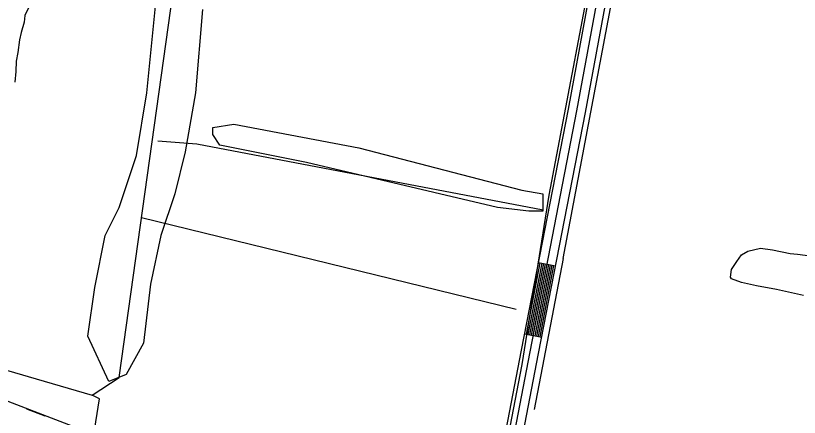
# Model space of a CAD drawing. Extents: x 3250478 to 3288318, y 788638 to 816472.
# Drawn here: x 3255004 to 3256355, y 803986 to 804678 of the extents above; entities that cross this region are included whole.
import ezdxf

# ---------------------------------------------------------------- set-up
doc = ezdxf.new("R2010")
doc.units = 0
for name, color, linetype in [('V-ROAD-CNTR', 7, 'Continuous'), ('V-SITE-VEGE', 7, 'Continuous'), ('V-TOPO-SHOR', 7, 'Continuous'), ('V-UTIL-LINE', 7, 'Continuous')]:
    doc.layers.add(name, color=color, linetype=linetype)

msp = doc.modelspace()

# ---------------------------------------------------------------- linework, layer by layer
at = {"layer": 'V-ROAD-CNTR'}
for p, q in [((3255905.5, 804252.8), (3255934.9, 804247.1)), ((3255881.6, 804130.1), (3255911.1, 804124.4))]:
    msp.add_line(p, q, dxfattribs=at)
for points in [[(3255286.8, 801011.4), (3255501.5, 802098.2), (3255653.6, 802872.8), (3255791.3, 803582.8), (3255890.8, 804098.8), (3255971.6, 804514.4), (3256065.6, 805024.8), (3256119, 805300.9)], [(3255776.6, 803585.6), (3255876.1, 804101.7), (3255956.9, 804517.2), (3256050.9, 805027.6)], [(3255806.1, 803579.9), (3255905.6, 804096), (3255986.3, 804511.6), (3256080.4, 805022)], [(3255884.6, 804129.6), (3255908.4, 804252.3)], [(3255887.5, 804129), (3255911.4, 804251.7)], [(3255890.5, 804128.4), (3255914.3, 804251.1)], [(3255893.4, 804127.8), (3255917.3, 804250.6)], [(3255896.4, 804127.3), (3255920.2, 804250)], [(3255899.3, 804126.7), (3255923.2, 804249.4)], [(3255902.3, 804126.1), (3255926.1, 804248.8)], [(3255905.2, 804125.6), (3255929, 804248.3)], [(3255908.2, 804125), (3255932, 804247.7)]]:
    msp.add_lwpolyline(points, dxfattribs=at)
at = {"layer": 'V-SITE-VEGE'}
for p, q in [((3256266, 804272.7), (3256288.1, 804277.7)), ((3256288.1, 804277.7), (3256308.7, 804274.8)), ((3256247.2, 804255), (3256255, 804266.2)), ((3256255, 804266.2), (3256266, 804272.7)), ((3256308.7, 804274.8), (3256338.9, 804268.8)), ((3256338.9, 804268.8), (3256351.5, 804267.3)), ((3256351.5, 804267.3), (3256373.7, 804264.4)), ((3256237.9, 804240.7), (3256247.2, 804255)), ((3256236.4, 804228), (3256237.9, 804240.7)), ((3256238, 804224.8), (3256236.4, 804228)), ((3256255.5, 804218.7), (3256238, 804224.8)), ((3256280.9, 804212.7), (3256255.5, 804218.7)), ((3256315.8, 804206.7), (3256280.9, 804212.7)), ((3256336.5, 804202.2), (3256315.8, 804206.7)), ((3256361.9, 804196.2), (3256336.5, 804202.2))]:
    msp.add_line(p, q, dxfattribs=at)
for points in [[(3255326.1, 804689.2), (3255314.1, 804545.4), (3255296.1, 804443.5), (3255278.2, 804371.6), (3255254.2, 804299.7), (3255236.3, 804215.8), (3255224.3, 804114), (3255194.4, 804060.1), (3255164.4, 804048.1), (3255128.5, 804126), (3255140.5, 804209.9), (3255158.4, 804299.7), (3255182.4, 804347.7), (3255212.3, 804437.5), (3255230.3, 804545.4), (3255260.2, 804845)], [(3255026.2, 804692.2), (3255020.1, 804678.7), (3255018.5, 804667.1), (3255013.3, 804649.2), (3255010.8, 804636.6), (3255007.5, 804615.1), (3255005, 804599.9), (3255004.3, 804582), (3255002.7, 804564.1)]]:
    msp.add_lwpolyline(points, dxfattribs=at)
msp.add_lwpolyline([(3255595.7, 804450.6), (3255876.8, 804377.6), (3255912.7, 804371.6), (3255912.7, 804341.7), (3255888.8, 804341.7), (3255834.9, 804347.7), (3255505.6, 804425.6), (3255356, 804455.5), (3255344, 804473.5), (3255344, 804485.5), (3255379.9, 804491.5)], close=True, dxfattribs=at)
at = {"layer": 'V-TOPO-SHOR'}
for p, q in [((3255221, 804330.5), (3255866.8, 804172.7)), ((3255947.8, 804259.7), (3255897.7, 803999.6))]:
    msp.add_line(p, q, dxfattribs=at)
for points in [[(3254661, 804162.6), (3255136.2, 804024.5), (3255182.2, 804055.1), (3255385, 805499.6)], [(3255791.7, 803632.8), (3255877.1, 804077.1), (3255923.7, 804369), (3256014.2, 804844.3), (3256102.2, 805348.1)], [(3255947.8, 804259.7), (3256144.7, 805302.9), (3256156, 805325.5), (3256171.2, 805329.3), (3256193.8, 805329.3), (3256246.8, 805314.2), (3256439.5, 805276.3), (3257392, 805049.2), (3257596.1, 805000)], [(3255913.3, 804343.2), (3255316.6, 804457), (3255249.4, 804462.2)], [(3255166.8, 803901.8), (3255138.2, 803953.3), (3255148.5, 804017.9), (3255148.5, 804017.9), (3255136.2, 804024.5)]]:
    msp.add_lwpolyline(points, dxfattribs=at)
at = {"layer": 'V-UTIL-LINE'}
for points in [[(3258650, 802591.3), (3258299.2, 802723.9), (3257792.9, 802908.5), (3257120.1, 803158), (3256349.2, 803438.3), (3255659.2, 803737.1), (3255416.7, 803849.6), (3254930.8, 804036.2), (3254643.8, 804115.6)], [(3255022.7, 804000.9), (3255054.5, 803988.7)]]:
    msp.add_lwpolyline(points, dxfattribs=at)

doc.saveas('drawing.dxf')
